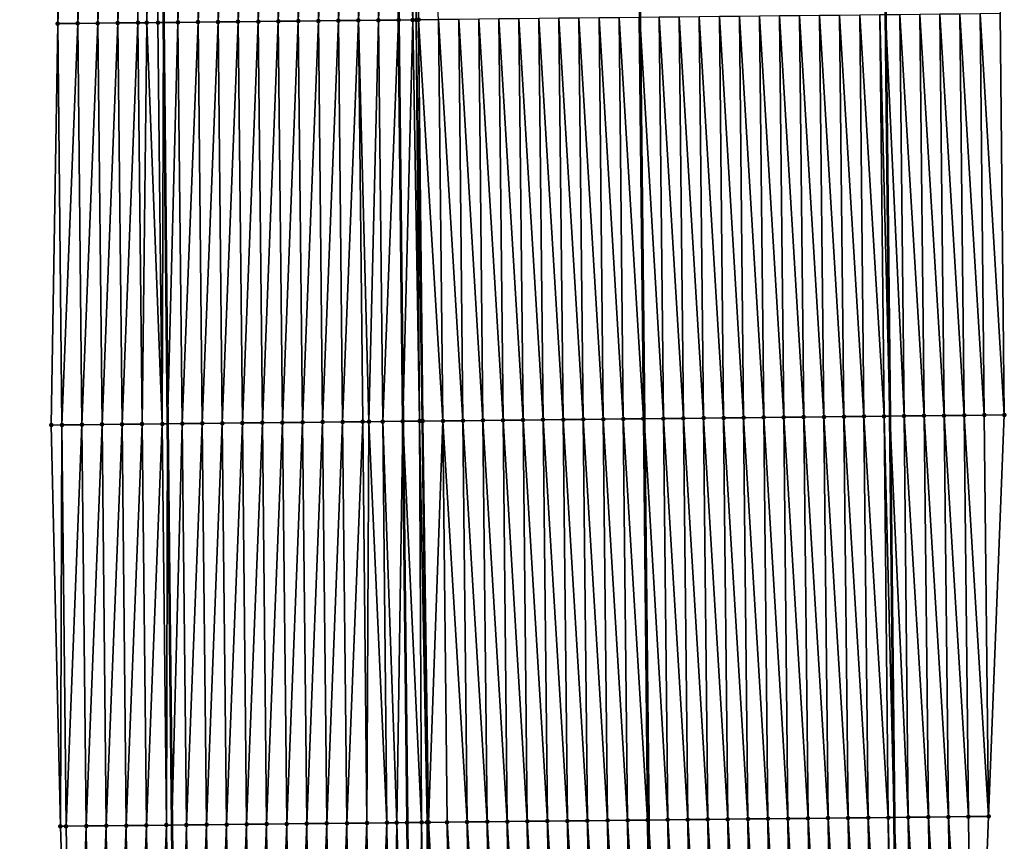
# Model space of a CAD drawing. Header units: feet. Extents: x 2010743 to 2022806, y 818705 to 837694.
# Tile 368 of 531: x 2011449 to 2011498, y 831193 to 831234. Entities that reach past the tile are written whole.
import ezdxf

# ---------------------------------------------------------------- set-up
doc = ezdxf.new("R2010")
doc.units = ezdxf.units.FT
doc.header["$MEASUREMENT"] = 0
for name, color, linetype, lineweight in [('EP_Travel Lane', 172, 'Continuous', 53), ('Road Shots', 141, 'Continuous', 100), ('STRIPING', 60, 'Continuous', 53)]:
    doc.layers.add(name, color=color, linetype=linetype, lineweight=lineweight)
doc.layers.add('I-77-MM17-21_NB-Surface-Border', color=7, linetype='Continuous')
doc.layers.add('I-77-MM17-21_NB-Surface-TIN', color=7, linetype='Continuous')

msp = doc.modelspace()

# ---------------------------------------------------------------- linework, layer by layer
at = {"layer": 'EP_Travel Lane'}
for points in [[(2011453.743, 831413.433, 329.309), (2011453.958, 831393.434, 329.386), (2011454.173, 831373.436, 329.468), (2011454.388, 831353.437, 329.566), (2011454.603, 831333.438, 329.61), (2011454.818, 831313.439, 329.68), (2011455.034, 831293.441, 329.712), (2011455.247, 831273.445, 329.734), (2011455.458, 831253.446, 329.754), (2011455.67, 831233.447, 329.755), (2011455.881, 831213.448, 329.745), (2011456.092, 831193.45, 329.718), (2011456.304, 831173.451, 329.677), (2011456.515, 831153.452, 329.653)], [(2011490, 831393.821, 329.151), (2011490.211, 831373.822, 329.234), (2011490.422, 831353.824, 329.295), (2011490.632, 831333.825, 329.354), (2011490.843, 831313.826, 329.432), (2011491.054, 831293.827, 329.472), (2011491.265, 831273.826, 329.491), (2011491.476, 831253.827, 329.551), (2011491.688, 831233.828, 329.532), (2011491.899, 831213.829, 329.528), (2011492.11, 831193.83, 329.507), (2011492.321, 831173.832, 329.468), (2011492.533, 831153.833, 329.421)]]:
    msp.add_polyline3d(points, dxfattribs=at)
at = {"layer": 'I-77-MM17-21_NB-Surface-Border', "color": 3, "linetype": 'Continuous', "lineweight": -3}
for points in [[(2011452.204, 831153.406, 329.573), (2011451.151, 831173.396, 329.58), (2011450.532, 831193.391, 329.601), (2011450.075, 831213.387, 329.61), (2011450.398, 831233.392, 329.639), (2011450.186, 831253.391, 329.628), (2011449.975, 831273.39, 329.618), (2011449.762, 831293.383, 329.592), (2011449.546, 831313.382, 329.557), (2011448.903, 831333.376, 329.495), (2011448.962, 831353.378, 329.475), (2011449.693, 831373.387, 329.367), (2011449.089, 831393.381, 329.278), (2011448.504, 831413.376, 329.184)], [(2011491.683, 831393.839, 329.103), (2011492.898, 831373.851, 329.154), (2011494.113, 831353.863, 329.174), (2011495.329, 831333.875, 329.195), (2011495.544, 831313.876, 329.254), (2011496.759, 831293.888, 329.262), (2011496.972, 831273.887, 329.286), (2011497.184, 831253.888, 329.337), (2011497.395, 831233.889, 329.335), (2011497.606, 831213.89, 329.325), (2011496.818, 831193.88, 329.333), (2011496.029, 831173.871, 329.332), (2011496.24, 831153.872, 329.291)]]:
    msp.add_polyline3d(points, dxfattribs=at)
at = {"layer": 'I-77-MM17-21_NB-Surface-TIN', "color": 128, "linetype": 'Continuous', "lineweight": -3}
for points in [[(2011459.397, 831233.487, 329.809), (2011460.186, 831253.496, 329.829), (2011459.186, 831253.485, 329.816)], [(2011459.397, 831233.487, 329.809), (2011460.397, 831233.497, 329.823), (2011460.186, 831253.496, 329.829)], [(2011460.397, 831233.497, 329.823), (2011461.186, 831253.507, 329.838), (2011460.186, 831253.496, 329.829)], [(2011460.397, 831233.497, 329.823), (2011461.397, 831233.508, 329.835), (2011461.186, 831253.507, 329.838)], [(2011461.397, 831233.508, 329.835), (2011462.186, 831253.517, 329.849), (2011461.186, 831253.507, 329.838)], [(2011461.397, 831233.508, 329.835), (2011462.397, 831233.518, 329.847), (2011462.186, 831253.517, 329.849)], [(2011463.186, 831253.528, 329.86), (2011462.186, 831253.517, 329.849), (2011462.397, 831233.518, 329.847)], [(2011463.397, 831233.529, 329.858), (2011463.186, 831253.528, 329.86), (2011462.397, 831233.518, 329.847)], [(2011463.397, 831233.529, 329.858), (2011464.186, 831253.538, 329.876), (2011463.186, 831253.528, 329.86)], [(2011463.397, 831233.529, 329.858), (2011464.397, 831233.539, 329.877), (2011464.186, 831253.538, 329.876)], [(2011464.397, 831233.539, 329.877), (2011465.186, 831253.549, 329.894), (2011464.186, 831253.538, 329.876)], [(2011464.397, 831233.539, 329.877), (2011465.397, 831233.55, 329.893), (2011465.186, 831253.549, 329.894)], [(2011465.397, 831233.55, 329.893), (2011466.185, 831253.559, 329.915), (2011465.186, 831253.549, 329.894)], [(2011465.397, 831233.55, 329.893), (2011466.397, 831233.56, 329.913), (2011466.185, 831253.559, 329.915)], [(2011466.397, 831233.56, 329.913), (2011467.185, 831253.57, 329.928), (2011466.185, 831253.559, 329.915)], [(2011466.397, 831233.56, 329.913), (2011467.397, 831233.571, 329.926), (2011467.185, 831253.57, 329.928)], [(2011468.107, 831233.578, 329.929), (2011467.944, 831253.578, 329.931), (2011467.185, 831253.57, 329.928)], [(2011468.107, 831233.578, 329.929), (2011467.185, 831253.57, 329.928), (2011467.397, 831233.571, 329.926)], [(2011468.277, 831233.58, 329.928), (2011468.185, 831253.58, 329.931), (2011467.944, 831253.578, 329.931)], [(2011468.107, 831233.578, 329.929), (2011468.277, 831233.58, 329.928), (2011467.944, 831253.578, 329.931)], [(2011468.397, 831233.581, 329.928), (2011468.27, 831253.581, 329.93), (2011468.185, 831253.58, 329.931)], [(2011468.277, 831233.58, 329.928), (2011468.397, 831233.581, 329.928), (2011468.185, 831253.58, 329.931)], [(2011468.397, 831233.581, 329.928), (2011469.397, 831233.592, 329.915), (2011468.27, 831253.581, 329.93)], [(2011450.398, 831233.392, 329.639), (2011451.186, 831253.401, 329.653), (2011450.186, 831253.391, 329.628)], [(2011450.398, 831233.392, 329.639), (2011451.398, 831233.402, 329.667), (2011451.186, 831253.401, 329.653)], [(2011451.398, 831233.402, 329.667), (2011452.186, 831253.412, 329.678), (2011451.186, 831253.401, 329.653)], [(2011451.398, 831233.402, 329.667), (2011452.398, 831233.413, 329.697), (2011452.186, 831253.412, 329.678)], [(2011452.398, 831233.413, 329.697), (2011453.186, 831253.422, 329.694), (2011452.186, 831253.412, 329.678)], [(2011452.398, 831233.413, 329.697), (2011453.397, 831233.423, 329.71), (2011453.186, 831253.422, 329.694)], [(2011453.397, 831233.423, 329.71), (2011454.186, 831253.433, 329.721), (2011453.186, 831253.422, 329.694)], [(2011453.397, 831233.423, 329.71), (2011454.397, 831233.434, 329.736), (2011454.186, 831253.433, 329.721)], [(2011454.397, 831233.434, 329.736), (2011454.61, 831253.437, 329.747), (2011454.186, 831253.433, 329.721)], [(2011454.397, 831233.434, 329.736), (2011454.842, 831233.439, 329.757), (2011454.61, 831253.437, 329.747)], [(2011454.842, 831233.439, 329.757), (2011455.186, 831253.443, 329.75), (2011454.61, 831253.437, 329.747)], [(2011454.842, 831233.439, 329.757), (2011455.397, 831233.444, 329.753), (2011455.186, 831253.443, 329.75)], [(2011455.397, 831233.444, 329.753), (2011455.458, 831253.446, 329.754), (2011455.186, 831253.443, 329.75)], [(2011455.397, 831233.444, 329.753), (2011455.67, 831233.447, 329.755), (2011455.458, 831253.446, 329.754)], [(2011456.186, 831253.454, 329.764), (2011455.458, 831253.446, 329.754), (2011455.67, 831233.447, 329.755)], [(2011456.397, 831233.455, 329.76), (2011456.186, 831253.454, 329.764), (2011455.67, 831233.447, 329.755)], [(2011456.397, 831233.455, 329.76), (2011457.186, 831253.464, 329.786), (2011456.186, 831253.454, 329.764)], [(2011456.397, 831233.455, 329.76), (2011457.397, 831233.465, 329.779), (2011457.186, 831253.464, 329.786)], [(2011457.397, 831233.465, 329.779), (2011458.186, 831253.475, 329.804), (2011457.186, 831253.464, 329.786)], [(2011457.397, 831233.465, 329.779), (2011458.397, 831233.476, 329.797), (2011458.186, 831253.475, 329.804)], [(2011458.397, 831233.476, 329.797), (2011459.186, 831253.485, 329.816), (2011458.186, 831253.475, 329.804)], [(2011458.397, 831233.476, 329.797), (2011459.397, 831233.487, 329.809), (2011459.186, 831253.485, 329.816)], [(2011494.606, 831213.858, 329.42), (2011494.395, 831233.857, 329.431), (2011493.395, 831233.846, 329.478)], [(2011495.606, 831213.869, 329.382), (2011495.395, 831233.868, 329.393), (2011494.395, 831233.857, 329.431)], [(2011494.606, 831213.858, 329.42), (2011495.606, 831213.869, 329.382), (2011494.395, 831233.857, 329.431)], [(2011496.606, 831213.879, 329.355), (2011496.395, 831233.878, 329.363), (2011495.395, 831233.868, 329.393)], [(2011495.606, 831213.869, 329.382), (2011496.606, 831213.879, 329.355), (2011495.395, 831233.868, 329.393)], [(2011497.606, 831213.89, 329.325), (2011497.395, 831233.889, 329.335), (2011496.395, 831233.878, 329.363)], [(2011496.606, 831213.879, 329.355), (2011497.606, 831213.89, 329.325), (2011496.395, 831233.878, 329.363)], [(2011450.075, 831213.387, 329.61), (2011450.609, 831213.393, 329.626), (2011450.398, 831233.392, 329.639)], [(2011450.609, 831213.393, 329.626), (2011451.398, 831233.402, 329.667), (2011450.398, 831233.392, 329.639)], [(2011450.609, 831213.393, 329.626), (2011451.609, 831213.403, 329.654), (2011451.398, 831233.402, 329.667)], [(2011451.609, 831213.403, 329.654), (2011452.398, 831233.413, 329.697), (2011451.398, 831233.402, 329.667)], [(2011451.609, 831213.403, 329.654), (2011452.609, 831213.414, 329.683), (2011452.398, 831233.413, 329.697)], [(2011452.609, 831213.414, 329.683), (2011453.397, 831233.423, 329.71), (2011452.398, 831233.413, 329.697)], [(2011452.609, 831213.414, 329.683), (2011453.609, 831213.424, 329.702), (2011453.397, 831233.423, 329.71)], [(2011453.609, 831213.424, 329.702), (2011454.397, 831233.434, 329.736), (2011453.397, 831233.423, 329.71)], [(2011453.609, 831213.424, 329.702), (2011454.609, 831213.435, 329.733), (2011454.397, 831233.434, 329.736)], [(2011454.609, 831213.435, 329.733), (2011454.842, 831233.439, 329.757), (2011454.397, 831233.434, 329.736)], [(2011454.609, 831213.435, 329.733), (2011455.609, 831213.445, 329.745), (2011454.842, 831233.439, 329.757)], [(2011455.609, 831213.445, 329.745), (2011455.397, 831233.444, 329.753), (2011454.842, 831233.439, 329.757)], [(2011455.609, 831213.445, 329.745), (2011455.67, 831233.447, 329.755), (2011455.397, 831233.444, 329.753)], [(2011455.609, 831213.445, 329.745), (2011455.881, 831213.448, 329.745), (2011455.67, 831233.447, 329.755)], [(2011456.397, 831233.455, 329.76), (2011455.67, 831233.447, 329.755), (2011455.881, 831213.448, 329.745)], [(2011456.609, 831213.456, 329.747), (2011456.397, 831233.455, 329.76), (2011455.881, 831213.448, 329.745)], [(2011456.609, 831213.456, 329.747), (2011457.397, 831233.465, 329.779), (2011456.397, 831233.455, 329.76)], [(2011456.609, 831213.456, 329.747), (2011457.609, 831213.467, 329.766), (2011457.397, 831233.465, 329.779)], [(2011457.609, 831213.467, 329.766), (2011458.397, 831233.476, 329.797), (2011457.397, 831233.465, 329.779)], [(2011457.609, 831213.467, 329.766), (2011458.608, 831213.477, 329.784), (2011458.397, 831233.476, 329.797)], [(2011458.608, 831213.477, 329.784), (2011459.397, 831233.487, 329.809), (2011458.397, 831233.476, 329.797)], [(2011458.608, 831213.477, 329.784), (2011459.608, 831213.488, 329.798), (2011459.397, 831233.487, 329.809)], [(2011459.608, 831213.488, 329.798), (2011460.397, 831233.497, 329.823), (2011459.397, 831233.487, 329.809)], [(2011459.608, 831213.488, 329.798), (2011460.608, 831213.498, 329.811), (2011460.397, 831233.497, 329.823)], [(2011460.608, 831213.498, 329.811), (2011461.397, 831233.508, 329.835), (2011460.397, 831233.497, 329.823)], [(2011460.608, 831213.498, 329.811), (2011461.608, 831213.509, 329.821), (2011461.397, 831233.508, 329.835)], [(2011461.608, 831213.509, 329.821), (2011462.397, 831233.518, 329.847), (2011461.397, 831233.508, 329.835)], [(2011462.608, 831213.519, 329.834), (2011462.397, 831233.518, 329.847), (2011461.608, 831213.509, 329.821)], [(2011462.608, 831213.519, 329.834), (2011463.397, 831233.529, 329.858), (2011462.397, 831233.518, 329.847)], [(2011463.608, 831213.53, 329.844), (2011463.397, 831233.529, 329.858), (2011462.608, 831213.519, 329.834)], [(2011463.608, 831213.53, 329.844), (2011464.397, 831233.539, 329.877), (2011463.397, 831233.529, 329.858)], [(2011463.608, 831213.53, 329.844), (2011464.608, 831213.54, 329.858), (2011464.397, 831233.539, 329.877)], [(2011464.608, 831213.54, 329.858), (2011465.397, 831233.55, 329.893), (2011464.397, 831233.539, 329.877)], [(2011464.608, 831213.54, 329.858), (2011465.608, 831213.551, 329.879), (2011465.397, 831233.55, 329.893)], [(2011465.922, 831213.554, 329.887), (2011466.397, 831233.56, 329.913), (2011465.397, 831233.55, 329.893)], [(2011465.608, 831213.551, 329.879), (2011465.922, 831213.554, 329.887), (2011465.397, 831233.55, 329.893)], [(2011465.922, 831213.554, 329.887), (2011466.608, 831213.561, 329.903), (2011466.397, 831233.56, 329.913)], [(2011466.608, 831213.561, 329.903), (2011467.397, 831233.571, 329.926), (2011466.397, 831233.56, 329.913)], [(2011466.608, 831213.561, 329.903), (2011467.608, 831213.572, 329.914), (2011467.397, 831233.571, 329.926)], [(2011468.107, 831233.578, 329.929), (2011467.397, 831233.571, 329.926), (2011467.608, 831213.572, 329.914)], [(2011468.45, 831213.581, 329.923), (2011468.107, 831233.578, 329.929), (2011467.608, 831213.572, 329.914)], [(2011468.45, 831213.581, 329.923), (2011468.277, 831233.58, 329.928), (2011468.107, 831233.578, 329.929)], [(2011468.567, 831213.582, 329.922), (2011468.397, 831233.581, 329.928), (2011468.277, 831233.58, 329.928)], [(2011468.45, 831213.581, 329.923), (2011468.567, 831213.582, 329.922), (2011468.277, 831233.58, 329.928)], [(2011469.608, 831213.593, 329.906), (2011469.397, 831233.592, 329.915), (2011468.397, 831233.581, 329.928)], [(2011468.567, 831213.582, 329.922), (2011468.608, 831213.583, 329.922), (2011468.397, 831233.581, 329.928)], [(2011468.608, 831213.583, 329.922), (2011469.608, 831213.593, 329.906), (2011468.397, 831233.581, 329.928)], [(2011470.608, 831213.604, 329.89), (2011470.397, 831233.603, 329.899), (2011469.397, 831233.592, 329.915)], [(2011469.608, 831213.593, 329.906), (2011470.608, 831213.604, 329.89), (2011469.397, 831233.592, 329.915)], [(2011471.608, 831213.614, 329.873), (2011471.396, 831233.613, 329.885), (2011470.397, 831233.603, 329.899)], [(2011470.608, 831213.604, 329.89), (2011471.608, 831213.614, 329.873), (2011470.397, 831233.603, 329.899)], [(2011472.608, 831213.625, 329.859), (2011472.396, 831233.624, 329.871), (2011471.396, 831233.613, 329.885)], [(2011471.608, 831213.614, 329.873), (2011472.608, 831213.625, 329.859), (2011471.396, 831233.613, 329.885)], [(2011473.608, 831213.635, 329.846), (2011473.396, 831233.634, 329.857), (2011472.396, 831233.624, 329.871)], [(2011472.608, 831213.625, 329.859), (2011473.608, 831213.635, 329.846), (2011472.396, 831233.624, 329.871)], [(2011474.608, 831213.646, 329.828), (2011474.396, 831233.645, 329.839), (2011473.396, 831233.634, 329.857)], [(2011473.608, 831213.635, 329.846), (2011474.608, 831213.646, 329.828), (2011473.396, 831233.634, 329.857)], [(2011475.608, 831213.657, 329.813), (2011475.396, 831233.656, 329.826), (2011474.396, 831233.645, 329.839)], [(2011474.608, 831213.646, 329.828), (2011475.608, 831213.657, 329.813), (2011474.396, 831233.645, 329.839)], [(2011476.607, 831213.667, 329.799), (2011476.396, 831233.666, 329.81), (2011475.396, 831233.656, 329.826)], [(2011475.608, 831213.657, 329.813), (2011476.607, 831213.667, 329.799), (2011475.396, 831233.656, 329.826)], [(2011477.607, 831213.678, 329.788), (2011477.396, 831233.677, 329.8), (2011476.396, 831233.666, 329.81)], [(2011476.607, 831213.667, 329.799), (2011477.607, 831213.678, 329.788), (2011476.396, 831233.666, 329.81)], [(2011478.607, 831213.688, 329.779), (2011478.396, 831233.687, 329.791), (2011477.396, 831233.677, 329.8)], [(2011477.607, 831213.678, 329.788), (2011478.607, 831213.688, 329.779), (2011477.396, 831233.677, 329.8)], [(2011479.607, 831213.699, 329.764), (2011479.396, 831233.698, 329.766), (2011478.396, 831233.687, 329.791)], [(2011478.607, 831213.688, 329.779), (2011479.607, 831213.699, 329.764), (2011478.396, 831233.687, 329.791)], [(2011479.396, 831233.698, 329.766), (2011479.645, 831213.699, 329.763), (2011479.434, 831233.698, 329.766)], [(2011479.607, 831213.699, 329.764), (2011479.645, 831213.699, 329.763), (2011479.396, 831233.698, 329.766)], [(2011480.607, 831213.71, 329.744), (2011480.396, 831233.709, 329.745), (2011479.434, 831233.698, 329.766)], [(2011480.607, 831213.71, 329.744), (2011479.434, 831233.698, 329.766), (2011479.645, 831213.699, 329.763)], [(2011481.607, 831213.72, 329.712), (2011481.396, 831233.719, 329.719), (2011480.396, 831233.709, 329.745)], [(2011480.607, 831213.71, 329.744), (2011481.607, 831213.72, 329.712), (2011480.396, 831233.709, 329.745)], [(2011482.607, 831213.731, 329.691), (2011482.396, 831233.73, 329.7), (2011481.396, 831233.719, 329.719)], [(2011481.607, 831213.72, 329.712), (2011482.607, 831213.731, 329.691), (2011481.396, 831233.719, 329.719)], [(2011483.607, 831213.741, 329.673), (2011483.396, 831233.74, 329.686), (2011482.396, 831233.73, 329.7)], [(2011482.607, 831213.731, 329.691), (2011483.607, 831213.741, 329.673), (2011482.396, 831233.73, 329.7)], [(2011484.607, 831213.752, 329.657), (2011484.396, 831233.751, 329.667), (2011483.396, 831233.74, 329.686)], [(2011483.607, 831213.741, 329.673), (2011484.607, 831213.752, 329.657), (2011483.396, 831233.74, 329.686)], [(2011485.607, 831213.763, 329.645), (2011485.396, 831233.761, 329.653), (2011484.396, 831233.751, 329.667)], [(2011484.607, 831213.752, 329.657), (2011485.607, 831213.763, 329.645), (2011484.396, 831233.751, 329.667)], [(2011486.607, 831213.773, 329.634), (2011486.396, 831233.772, 329.638), (2011485.396, 831233.761, 329.653)], [(2011485.607, 831213.763, 329.645), (2011486.607, 831213.773, 329.634), (2011485.396, 831233.761, 329.653)], [(2011487.607, 831213.784, 329.621), (2011487.396, 831233.783, 329.623), (2011486.396, 831233.772, 329.638)], [(2011486.607, 831213.773, 329.634), (2011487.607, 831213.784, 329.621), (2011486.396, 831233.772, 329.638)], [(2011488.607, 831213.794, 329.61), (2011488.396, 831233.793, 329.608), (2011487.396, 831233.783, 329.623)], [(2011487.607, 831213.784, 329.621), (2011488.607, 831213.794, 329.61), (2011487.396, 831233.783, 329.623)], [(2011489.607, 831213.805, 329.596), (2011489.395, 831233.804, 329.594), (2011488.396, 831233.793, 329.608)], [(2011488.607, 831213.794, 329.61), (2011489.607, 831213.805, 329.596), (2011488.396, 831233.793, 329.608)], [(2011490.607, 831213.816, 329.572), (2011490.395, 831233.814, 329.572), (2011489.395, 831233.804, 329.594)], [(2011489.607, 831213.805, 329.596), (2011490.607, 831213.816, 329.572), (2011489.395, 831233.804, 329.594)], [(2011491.607, 831213.826, 329.538), (2011491.395, 831233.825, 329.54), (2011490.395, 831233.814, 329.572)], [(2011490.607, 831213.816, 329.572), (2011491.607, 831213.826, 329.538), (2011490.395, 831233.814, 329.572)], [(2011491.395, 831233.825, 329.54), (2011491.899, 831213.829, 329.528), (2011491.688, 831233.828, 329.532)], [(2011491.607, 831213.826, 329.538), (2011491.899, 831213.829, 329.528), (2011491.395, 831233.825, 329.54)], [(2011492.607, 831213.837, 329.504), (2011492.395, 831233.836, 329.513), (2011491.688, 831233.828, 329.532)], [(2011492.607, 831213.837, 329.504), (2011491.688, 831233.828, 329.532), (2011491.899, 831213.829, 329.528)], [(2011493.607, 831213.847, 329.467), (2011493.395, 831233.846, 329.478), (2011492.395, 831233.836, 329.513)], [(2011492.607, 831213.837, 329.504), (2011493.607, 831213.847, 329.467), (2011492.395, 831233.836, 329.513)], [(2011493.607, 831213.847, 329.467), (2011494.606, 831213.858, 329.42), (2011493.395, 831233.846, 329.478)], [(2011481.818, 831193.721, 329.686), (2011481.607, 831213.72, 329.712), (2011480.607, 831213.71, 329.744)], [(2011482.818, 831193.732, 329.666), (2011482.607, 831213.731, 329.691), (2011481.607, 831213.72, 329.712)], [(2011481.818, 831193.721, 329.686), (2011482.818, 831193.732, 329.666), (2011481.607, 831213.72, 329.712)], [(2011483.818, 831193.743, 329.652), (2011483.607, 831213.741, 329.673), (2011482.607, 831213.731, 329.691)], [(2011482.818, 831193.732, 329.666), (2011483.818, 831193.743, 329.652), (2011482.607, 831213.731, 329.691)], [(2011484.818, 831193.753, 329.637), (2011484.607, 831213.752, 329.657), (2011483.607, 831213.741, 329.673)], [(2011483.818, 831193.743, 329.652), (2011484.818, 831193.753, 329.637), (2011483.607, 831213.741, 329.673)], [(2011485.818, 831193.764, 329.621), (2011485.607, 831213.763, 329.645), (2011484.607, 831213.752, 329.657)], [(2011484.818, 831193.753, 329.637), (2011485.818, 831193.764, 329.621), (2011484.607, 831213.752, 329.657)], [(2011486.818, 831193.774, 329.607), (2011486.607, 831213.773, 329.634), (2011485.607, 831213.763, 329.645)], [(2011485.818, 831193.764, 329.621), (2011486.818, 831193.774, 329.607), (2011485.607, 831213.763, 329.645)], [(2011487.818, 831193.785, 329.593), (2011487.607, 831213.784, 329.621), (2011486.607, 831213.773, 329.634)], [(2011486.818, 831193.774, 329.607), (2011487.818, 831193.785, 329.593), (2011486.607, 831213.773, 329.634)], [(2011488.818, 831193.795, 329.58), (2011488.607, 831213.794, 329.61), (2011487.607, 831213.784, 329.621)], [(2011487.818, 831193.785, 329.593), (2011488.818, 831193.795, 329.58), (2011487.607, 831213.784, 329.621)], [(2011489.818, 831193.806, 329.565), (2011489.607, 831213.805, 329.596), (2011488.607, 831213.794, 329.61)], [(2011488.818, 831193.795, 329.58), (2011489.818, 831193.806, 329.565), (2011488.607, 831213.794, 329.61)], [(2011490.818, 831193.817, 329.546), (2011490.607, 831213.816, 329.572), (2011489.607, 831213.805, 329.596)], [(2011489.818, 831193.806, 329.565), (2011490.818, 831193.817, 329.546), (2011489.607, 831213.805, 329.596)], [(2011491.818, 831193.827, 329.516), (2011491.607, 831213.826, 329.538), (2011490.607, 831213.816, 329.572)], [(2011490.818, 831193.817, 329.546), (2011491.818, 831193.827, 329.516), (2011490.607, 831213.816, 329.572)], [(2011491.607, 831213.826, 329.538), (2011492.11, 831193.83, 329.507), (2011491.899, 831213.829, 329.528)], [(2011491.818, 831193.827, 329.516), (2011492.11, 831193.83, 329.507), (2011491.607, 831213.826, 329.538)], [(2011492.818, 831193.838, 329.484), (2011492.607, 831213.837, 329.504), (2011491.899, 831213.829, 329.528)], [(2011492.818, 831193.838, 329.484), (2011491.899, 831213.829, 329.528), (2011492.11, 831193.83, 329.507)], [(2011493.818, 831193.849, 329.447), (2011493.607, 831213.847, 329.467), (2011492.607, 831213.837, 329.504)], [(2011492.818, 831193.838, 329.484), (2011493.818, 831193.849, 329.447), (2011492.607, 831213.837, 329.504)], [(2011494.818, 831193.859, 329.403), (2011494.606, 831213.858, 329.42), (2011493.607, 831213.847, 329.467)], [(2011493.818, 831193.849, 329.447), (2011494.818, 831193.859, 329.403), (2011493.607, 831213.847, 329.467)], [(2011495.818, 831193.87, 329.363), (2011495.606, 831213.869, 329.382), (2011494.606, 831213.858, 329.42)], [(2011494.818, 831193.859, 329.403), (2011495.818, 831193.87, 329.363), (2011494.606, 831213.858, 329.42)], [(2011496.818, 831193.88, 329.333), (2011496.606, 831213.879, 329.355), (2011495.606, 831213.869, 329.382)], [(2011495.818, 831193.87, 329.363), (2011496.818, 831193.88, 329.333), (2011495.606, 831213.869, 329.382)], [(2011496.818, 831193.88, 329.333), (2011497.606, 831213.89, 329.325), (2011496.606, 831213.879, 329.355)], [(2011450.532, 831193.391, 329.601), (2011450.609, 831213.393, 329.626), (2011450.075, 831213.387, 329.61)], [(2011450.532, 831193.391, 329.601), (2011450.82, 831193.394, 329.608), (2011450.609, 831213.393, 329.626)], [(2011450.82, 831193.394, 329.608), (2011451.609, 831213.403, 329.654), (2011450.609, 831213.393, 329.626)], [(2011450.82, 831193.394, 329.608), (2011451.82, 831193.405, 329.634), (2011451.609, 831213.403, 329.654)], [(2011451.82, 831193.405, 329.634), (2011452.609, 831213.414, 329.683), (2011451.609, 831213.403, 329.654)], [(2011451.82, 831193.405, 329.634), (2011452.82, 831193.415, 329.662), (2011452.609, 831213.414, 329.683)], [(2011452.82, 831193.415, 329.662), (2011453.609, 831213.424, 329.702), (2011452.609, 831213.414, 329.683)], [(2011452.82, 831193.415, 329.662), (2011453.82, 831193.426, 329.683), (2011453.609, 831213.424, 329.702)], [(2011453.82, 831193.426, 329.683), (2011454.609, 831213.435, 329.733), (2011453.609, 831213.424, 329.702)], [(2011453.82, 831193.426, 329.683), (2011454.82, 831193.436, 329.704), (2011454.609, 831213.435, 329.733)], [(2011454.82, 831193.436, 329.704), (2011455.609, 831213.445, 329.745), (2011454.609, 831213.435, 329.733)], [(2011454.82, 831193.436, 329.704), (2011455.82, 831193.447, 329.717), (2011455.609, 831213.445, 329.745)], [(2011455.82, 831193.447, 329.717), (2011455.881, 831213.448, 329.745), (2011455.609, 831213.445, 329.745)], [(2011455.82, 831193.447, 329.717), (2011456.092, 831193.45, 329.718), (2011455.881, 831213.448, 329.745)], [(2011456.609, 831213.456, 329.747), (2011455.881, 831213.448, 329.745), (2011456.092, 831193.45, 329.718)], [(2011456.82, 831193.457, 329.72), (2011456.609, 831213.456, 329.747), (2011456.092, 831193.45, 329.718)], [(2011456.82, 831193.457, 329.72), (2011457.609, 831213.467, 329.766), (2011456.609, 831213.456, 329.747)], [(2011456.82, 831193.457, 329.72), (2011457.82, 831193.468, 329.738), (2011457.609, 831213.467, 329.766)], [(2011457.82, 831193.468, 329.738), (2011458.608, 831213.477, 329.784), (2011457.609, 831213.467, 329.766)], [(2011457.82, 831193.468, 329.738), (2011458.82, 831193.478, 329.756), (2011458.608, 831213.477, 329.784)], [(2011458.82, 831193.478, 329.756), (2011459.608, 831213.488, 329.798), (2011458.608, 831213.477, 329.784)], [(2011458.82, 831193.478, 329.756), (2011459.82, 831193.489, 329.77), (2011459.608, 831213.488, 329.798)], [(2011459.82, 831193.489, 329.77), (2011460.608, 831213.498, 329.811), (2011459.608, 831213.488, 329.798)], [(2011459.82, 831193.489, 329.77), (2011460.82, 831193.499, 329.781), (2011460.608, 831213.498, 329.811)], [(2011460.82, 831193.499, 329.781), (2011461.608, 831213.509, 329.821), (2011460.608, 831213.498, 329.811)], [(2011460.82, 831193.499, 329.781), (2011461.82, 831193.51, 329.792), (2011461.608, 831213.509, 329.821)], [(2011462.608, 831213.519, 329.834), (2011461.608, 831213.509, 329.821), (2011461.82, 831193.51, 329.792)], [(2011462.82, 831193.52, 329.803), (2011462.608, 831213.519, 329.834), (2011461.82, 831193.51, 329.792)], [(2011462.82, 831193.52, 329.803), (2011463.608, 831213.53, 329.844), (2011462.608, 831213.519, 329.834)], [(2011463.819, 831193.531, 329.817), (2011463.608, 831213.53, 329.844), (2011462.82, 831193.52, 329.803)], [(2011463.819, 831193.531, 329.817), (2011464.608, 831213.54, 329.858), (2011463.608, 831213.53, 329.844)], [(2011463.819, 831193.531, 329.817), (2011464.819, 831193.542, 329.834), (2011464.608, 831213.54, 329.858)], [(2011464.819, 831193.542, 329.834), (2011465.608, 831213.551, 329.879), (2011464.608, 831213.54, 329.858)], [(2011464.819, 831193.542, 329.834), (2011465.819, 831193.552, 329.852), (2011465.608, 831213.551, 329.879)], [(2011465.819, 831193.552, 329.852), (2011465.922, 831213.554, 329.887), (2011465.608, 831213.551, 329.879)], [(2011465.819, 831193.552, 329.852), (2011466.819, 831193.563, 329.873), (2011465.922, 831213.554, 329.887)], [(2011466.819, 831193.563, 329.873), (2011466.608, 831213.561, 329.903), (2011465.922, 831213.554, 329.887)], [(2011467.306, 831193.568, 329.881), (2011467.608, 831213.572, 329.914), (2011466.608, 831213.561, 329.903)], [(2011466.819, 831193.563, 329.873), (2011467.306, 831193.568, 329.881), (2011466.608, 831213.561, 329.903)], [(2011467.306, 831193.568, 329.881), (2011467.819, 831193.573, 329.886), (2011467.608, 831213.572, 329.914)], [(2011468.542, 831193.581, 329.89), (2011468.45, 831213.581, 329.923), (2011467.608, 831213.572, 329.914)], [(2011468.542, 831193.581, 329.89), (2011467.608, 831213.572, 329.914), (2011467.819, 831193.573, 329.886)], [(2011468.819, 831193.584, 329.889), (2011468.567, 831213.582, 329.922), (2011468.45, 831213.581, 329.923)], [(2011468.542, 831193.581, 329.89), (2011468.819, 831193.584, 329.889), (2011468.45, 831213.581, 329.923)], [(2011468.819, 831193.584, 329.889), (2011468.608, 831213.583, 329.922), (2011468.567, 831213.582, 329.922)], [(2011468.898, 831193.584, 329.889), (2011469.608, 831213.593, 329.906), (2011468.608, 831213.583, 329.922)], [(2011468.819, 831193.584, 329.889), (2011468.898, 831193.584, 329.889), (2011468.608, 831213.583, 329.922)], [(2011468.898, 831193.584, 329.889), (2011469.819, 831193.594, 329.877), (2011469.608, 831213.593, 329.906)], [(2011470.819, 831193.605, 329.861), (2011470.608, 831213.604, 329.89), (2011469.608, 831213.593, 329.906)], [(2011469.819, 831193.594, 329.877), (2011470.819, 831193.605, 329.861), (2011469.608, 831213.593, 329.906)], [(2011471.819, 831193.615, 329.846), (2011471.608, 831213.614, 329.873), (2011470.608, 831213.604, 329.89)], [(2011470.819, 831193.605, 329.861), (2011471.819, 831193.615, 329.846), (2011470.608, 831213.604, 329.89)], [(2011472.819, 831193.626, 329.832), (2011472.608, 831213.625, 329.859), (2011471.608, 831213.614, 329.873)], [(2011471.819, 831193.615, 329.846), (2011472.819, 831193.626, 329.832), (2011471.608, 831213.614, 329.873)], [(2011473.819, 831193.637, 329.818), (2011473.608, 831213.635, 329.846), (2011472.608, 831213.625, 329.859)], [(2011472.819, 831193.626, 329.832), (2011473.819, 831193.637, 329.818), (2011472.608, 831213.625, 329.859)], [(2011474.819, 831193.647, 329.804), (2011474.608, 831213.646, 329.828), (2011473.608, 831213.635, 329.846)], [(2011473.819, 831193.637, 329.818), (2011474.819, 831193.647, 329.804), (2011473.608, 831213.635, 329.846)], [(2011475.819, 831193.658, 329.791), (2011475.608, 831213.657, 329.813), (2011474.608, 831213.646, 329.828)], [(2011474.819, 831193.647, 329.804), (2011475.819, 831193.658, 329.791), (2011474.608, 831213.646, 329.828)], [(2011476.819, 831193.668, 329.777), (2011476.607, 831213.667, 329.799), (2011475.608, 831213.657, 329.813)], [(2011475.819, 831193.658, 329.791), (2011476.819, 831193.668, 329.777), (2011475.608, 831213.657, 329.813)], [(2011477.819, 831193.679, 329.768), (2011477.607, 831213.678, 329.788), (2011476.607, 831213.667, 329.799)], [(2011476.819, 831193.668, 329.777), (2011477.819, 831193.679, 329.768), (2011476.607, 831213.667, 329.799)], [(2011478.819, 831193.69, 329.758), (2011478.607, 831213.688, 329.779), (2011477.607, 831213.678, 329.788)], [(2011477.819, 831193.679, 329.768), (2011478.819, 831193.69, 329.758), (2011477.607, 831213.678, 329.788)], [(2011479.819, 831193.7, 329.742), (2011479.607, 831213.699, 329.764), (2011478.607, 831213.688, 329.779)], [(2011478.819, 831193.69, 329.758), (2011479.819, 831193.7, 329.742), (2011478.607, 831213.688, 329.779)], [(2011479.607, 831213.699, 329.764), (2011479.857, 831193.701, 329.741), (2011479.645, 831213.699, 329.763)], [(2011479.819, 831193.7, 329.742), (2011479.857, 831193.701, 329.741), (2011479.607, 831213.699, 329.764)], [(2011480.819, 831193.711, 329.717), (2011480.607, 831213.71, 329.744), (2011479.645, 831213.699, 329.763)], [(2011480.819, 831193.711, 329.717), (2011479.645, 831213.699, 329.763), (2011479.857, 831193.701, 329.741)], [(2011480.819, 831193.711, 329.717), (2011481.818, 831193.721, 329.686), (2011480.607, 831213.71, 329.744)], [(2011470.03, 831173.595, 329.833), (2011469.819, 831193.594, 329.877), (2011468.898, 831193.584, 329.889)], [(2011471.03, 831173.606, 329.817), (2011470.819, 831193.605, 329.861), (2011469.819, 831193.594, 329.877)], [(2011470.03, 831173.595, 329.833), (2011471.03, 831173.606, 329.817), (2011469.819, 831193.594, 329.877)], [(2011472.03, 831173.617, 329.8), (2011471.819, 831193.615, 329.846), (2011470.819, 831193.605, 329.861)], [(2011471.03, 831173.606, 329.817), (2011472.03, 831173.617, 329.8), (2011470.819, 831193.605, 329.861)], [(2011473.03, 831173.627, 329.785), (2011472.819, 831193.626, 329.832), (2011471.819, 831193.615, 329.846)], [(2011472.03, 831173.617, 329.8), (2011473.03, 831173.627, 329.785), (2011471.819, 831193.615, 329.846)], [(2011474.03, 831173.638, 329.771), (2011473.819, 831193.637, 329.818), (2011472.819, 831193.626, 329.832)], [(2011473.03, 831173.627, 329.785), (2011474.03, 831173.638, 329.771), (2011472.819, 831193.626, 329.832)], [(2011475.03, 831173.648, 329.756), (2011474.819, 831193.647, 329.804), (2011473.819, 831193.637, 329.818)], [(2011474.03, 831173.638, 329.771), (2011475.03, 831173.648, 329.756), (2011473.819, 831193.637, 329.818)], [(2011476.03, 831173.659, 329.74), (2011475.819, 831193.658, 329.791), (2011474.819, 831193.647, 329.804)], [(2011475.03, 831173.648, 329.756), (2011476.03, 831173.659, 329.74), (2011474.819, 831193.647, 329.804)], [(2011477.03, 831173.67, 329.727), (2011476.819, 831193.668, 329.777), (2011475.819, 831193.658, 329.791)], [(2011476.03, 831173.659, 329.74), (2011477.03, 831173.67, 329.727), (2011475.819, 831193.658, 329.791)], [(2011478.03, 831173.68, 329.719), (2011477.819, 831193.679, 329.768), (2011476.819, 831193.668, 329.777)], [(2011477.03, 831173.67, 329.727), (2011478.03, 831173.68, 329.719), (2011476.819, 831193.668, 329.777)], [(2011479.03, 831173.691, 329.709), (2011478.819, 831193.69, 329.758), (2011477.819, 831193.679, 329.768)], [(2011478.03, 831173.68, 329.719), (2011479.03, 831173.691, 329.709), (2011477.819, 831193.679, 329.768)], [(2011480.03, 831173.701, 329.692), (2011479.819, 831193.7, 329.742), (2011478.819, 831193.69, 329.758)], [(2011479.03, 831173.691, 329.709), (2011480.03, 831173.701, 329.692), (2011478.819, 831193.69, 329.758)], [(2011479.819, 831193.7, 329.742), (2011480.068, 831173.702, 329.691), (2011479.857, 831193.701, 329.741)], [(2011480.03, 831173.701, 329.692), (2011480.068, 831173.702, 329.691), (2011479.819, 831193.7, 329.742)], [(2011481.03, 831173.712, 329.668), (2011480.819, 831193.711, 329.717), (2011479.857, 831193.701, 329.741)], [(2011481.03, 831173.712, 329.668), (2011479.857, 831193.701, 329.741), (2011480.068, 831173.702, 329.691)], [(2011482.03, 831173.723, 329.642), (2011481.818, 831193.721, 329.686), (2011480.819, 831193.711, 329.717)], [(2011481.03, 831173.712, 329.668), (2011482.03, 831173.723, 329.642), (2011480.819, 831193.711, 329.717)], [(2011483.03, 831173.733, 329.621), (2011482.818, 831193.732, 329.666), (2011481.818, 831193.721, 329.686)], [(2011482.03, 831173.723, 329.642), (2011483.03, 831173.733, 329.621), (2011481.818, 831193.721, 329.686)], [(2011484.03, 831173.744, 329.605), (2011483.818, 831193.743, 329.652), (2011482.818, 831193.732, 329.666)], [(2011483.03, 831173.733, 329.621), (2011484.03, 831173.744, 329.605), (2011482.818, 831193.732, 329.666)], [(2011485.03, 831173.754, 329.59), (2011484.818, 831193.753, 329.637), (2011483.818, 831193.743, 329.652)], [(2011484.03, 831173.744, 329.605), (2011485.03, 831173.754, 329.59), (2011483.818, 831193.743, 329.652)], [(2011486.03, 831173.765, 329.577), (2011485.818, 831193.764, 329.621), (2011484.818, 831193.753, 329.637)], [(2011485.03, 831173.754, 329.59), (2011486.03, 831173.765, 329.577), (2011484.818, 831193.753, 329.637)], [(2011487.029, 831173.775, 329.565), (2011486.818, 831193.774, 329.607), (2011485.818, 831193.764, 329.621)], [(2011486.03, 831173.765, 329.577), (2011487.029, 831173.775, 329.565), (2011485.818, 831193.764, 329.621)], [(2011488.029, 831173.786, 329.554), (2011487.818, 831193.785, 329.593), (2011486.818, 831193.774, 329.607)], [(2011487.029, 831173.775, 329.565), (2011488.029, 831173.786, 329.554), (2011486.818, 831193.774, 329.607)], [(2011489.029, 831173.797, 329.542), (2011488.818, 831193.795, 329.58), (2011487.818, 831193.785, 329.593)], [(2011488.029, 831173.786, 329.554), (2011489.029, 831173.797, 329.542), (2011487.818, 831193.785, 329.593)], [(2011490.029, 831173.807, 329.529), (2011489.818, 831193.806, 329.565), (2011488.818, 831193.795, 329.58)], [(2011489.029, 831173.797, 329.542), (2011490.029, 831173.807, 329.529), (2011488.818, 831193.795, 329.58)], [(2011491.029, 831173.818, 329.509), (2011490.818, 831193.817, 329.546), (2011489.818, 831193.806, 329.565)], [(2011490.029, 831173.807, 329.529), (2011491.029, 831173.818, 329.509), (2011489.818, 831193.806, 329.565)], [(2011492.029, 831173.828, 329.478), (2011491.818, 831193.827, 329.516), (2011490.818, 831193.817, 329.546)], [(2011491.029, 831173.818, 329.509), (2011492.029, 831173.828, 329.478), (2011490.818, 831193.817, 329.546)], [(2011491.818, 831193.827, 329.516), (2011492.321, 831173.832, 329.468), (2011492.11, 831193.83, 329.507)], [(2011492.029, 831173.828, 329.478), (2011492.321, 831173.832, 329.468), (2011491.818, 831193.827, 329.516)], [(2011493.029, 831173.839, 329.443), (2011492.818, 831193.838, 329.484), (2011492.11, 831193.83, 329.507)], [(2011493.029, 831173.839, 329.443), (2011492.11, 831193.83, 329.507), (2011492.321, 831173.832, 329.468)], [(2011494.029, 831173.85, 329.407), (2011493.818, 831193.849, 329.447), (2011492.818, 831193.838, 329.484)], [(2011493.029, 831173.839, 329.443), (2011494.029, 831173.85, 329.407), (2011492.818, 831193.838, 329.484)], [(2011495.029, 831173.86, 329.369), (2011494.818, 831193.859, 329.403), (2011493.818, 831193.849, 329.447)], [(2011494.029, 831173.85, 329.407), (2011495.029, 831173.86, 329.369), (2011493.818, 831193.849, 329.447)], [(2011496.029, 831173.871, 329.332), (2011495.818, 831193.87, 329.363), (2011494.818, 831193.859, 329.403)], [(2011495.029, 831173.86, 329.369), (2011496.029, 831173.871, 329.332), (2011494.818, 831193.859, 329.403)], [(2011496.029, 831173.871, 329.332), (2011496.818, 831193.88, 329.333), (2011495.818, 831193.87, 329.363)], [(2011451.151, 831173.396, 329.58), (2011450.82, 831193.394, 329.608), (2011450.532, 831193.391, 329.601)], [(2011451.151, 831173.396, 329.58), (2011451.82, 831193.405, 329.634), (2011450.82, 831193.394, 329.608)], [(2011451.151, 831173.396, 329.58), (2011452.031, 831173.406, 329.599), (2011451.82, 831193.405, 329.634)], [(2011452.031, 831173.406, 329.599), (2011452.82, 831193.415, 329.662), (2011451.82, 831193.405, 329.634)], [(2011452.031, 831173.406, 329.599), (2011453.031, 831173.416, 329.622), (2011452.82, 831193.415, 329.662)], [(2011453.031, 831173.416, 329.622), (2011453.82, 831193.426, 329.683), (2011452.82, 831193.415, 329.662)], [(2011453.031, 831173.416, 329.622), (2011454.031, 831173.427, 329.639), (2011453.82, 831193.426, 329.683)], [(2011454.031, 831173.427, 329.639), (2011454.82, 831193.436, 329.704), (2011453.82, 831193.426, 329.683)], [(2011454.031, 831173.427, 329.639), (2011455.031, 831173.437, 329.663), (2011454.82, 831193.436, 329.704)], [(2011455.031, 831173.437, 329.663), (2011455.82, 831193.447, 329.717), (2011454.82, 831193.436, 329.704)], [(2011455.031, 831173.437, 329.663), (2011456.031, 831173.448, 329.675), (2011455.82, 831193.447, 329.717)], [(2011456.031, 831173.448, 329.675), (2011456.092, 831193.45, 329.718), (2011455.82, 831193.447, 329.717)], [(2011456.031, 831173.448, 329.675), (2011456.304, 831173.451, 329.677), (2011456.092, 831193.45, 329.718)], [(2011456.82, 831193.457, 329.72), (2011456.092, 831193.45, 329.718), (2011456.304, 831173.451, 329.677)], [(2011457.031, 831173.458, 329.681), (2011456.82, 831193.457, 329.72), (2011456.304, 831173.451, 329.677)], [(2011457.031, 831173.458, 329.681), (2011457.82, 831193.468, 329.738), (2011456.82, 831193.457, 329.72)], [(2011457.031, 831173.458, 329.681), (2011458.031, 831173.469, 329.698), (2011457.82, 831193.468, 329.738)], [(2011458.031, 831173.469, 329.698), (2011458.82, 831193.478, 329.756), (2011457.82, 831193.468, 329.738)], [(2011458.031, 831173.469, 329.698), (2011459.031, 831173.479, 329.715), (2011458.82, 831193.478, 329.756)], [(2011459.031, 831173.479, 329.715), (2011459.82, 831193.489, 329.77), (2011458.82, 831193.478, 329.756)], [(2011459.031, 831173.479, 329.715), (2011460.031, 831173.49, 329.731), (2011459.82, 831193.489, 329.77)], [(2011460.031, 831173.49, 329.731), (2011460.82, 831193.499, 329.781), (2011459.82, 831193.489, 329.77)], [(2011460.031, 831173.49, 329.731), (2011461.031, 831173.5, 329.743), (2011460.82, 831193.499, 329.781)], [(2011461.031, 831173.5, 329.743), (2011461.82, 831193.51, 329.792), (2011460.82, 831193.499, 329.781)], [(2011461.031, 831173.5, 329.743), (2011462.031, 831173.511, 329.753), (2011461.82, 831193.51, 329.792)], [(2011462.82, 831193.52, 329.803), (2011461.82, 831193.51, 329.792), (2011462.031, 831173.511, 329.753)], [(2011463.031, 831173.522, 329.763), (2011462.82, 831193.52, 329.803), (2011462.031, 831173.511, 329.753)], [(2011463.031, 831173.522, 329.763), (2011463.819, 831193.531, 329.817), (2011462.82, 831193.52, 329.803)], [(2011463.031, 831173.522, 329.763), (2011464.031, 831173.532, 329.773), (2011463.819, 831193.531, 329.817)], [(2011464.031, 831173.532, 329.773), (2011464.819, 831193.542, 329.834), (2011463.819, 831193.531, 329.817)], [(2011464.031, 831173.532, 329.773), (2011465.031, 831173.543, 329.79), (2011464.819, 831193.542, 329.834)], [(2011465.031, 831173.543, 329.79), (2011465.819, 831193.552, 329.852), (2011464.819, 831193.542, 329.834)], [(2011465.031, 831173.543, 329.79), (2011466.031, 831173.553, 329.81), (2011465.819, 831193.552, 329.852)], [(2011466.031, 831173.553, 329.81), (2011466.819, 831193.563, 329.873), (2011465.819, 831193.552, 329.852)], [(2011466.031, 831173.553, 329.81), (2011467.031, 831173.564, 329.831), (2011466.819, 831193.563, 329.873)], [(2011467.031, 831173.564, 329.831), (2011467.306, 831193.568, 329.881), (2011466.819, 831193.563, 329.873)], [(2011467.031, 831173.564, 329.831), (2011467.89, 831173.573, 329.845), (2011467.306, 831193.568, 329.881)], [(2011467.89, 831173.573, 329.845), (2011467.819, 831193.573, 329.886), (2011467.306, 831193.568, 329.881)], [(2011468.406, 831173.578, 329.847), (2011468.542, 831193.581, 329.89), (2011467.819, 831193.573, 329.886)], [(2011468.406, 831173.578, 329.847), (2011467.819, 831193.573, 329.886), (2011468.031, 831173.574, 329.846)], [(2011467.89, 831173.573, 329.845), (2011468.031, 831173.574, 329.846), (2011467.819, 831193.573, 329.886)], [(2011468.406, 831173.578, 329.847), (2011468.885, 831173.583, 329.846), (2011468.542, 831193.581, 329.89)], [(2011468.885, 831173.583, 329.846), (2011468.819, 831193.584, 329.889), (2011468.542, 831193.581, 329.89)], [(2011468.885, 831173.583, 329.846), (2011469.03, 831173.585, 329.845), (2011468.819, 831193.584, 329.889)], [(2011469.03, 831173.585, 329.845), (2011468.898, 831193.584, 329.889), (2011468.819, 831193.584, 329.889)], [(2011469.03, 831173.585, 329.845), (2011470.03, 831173.595, 329.833), (2011468.898, 831193.584, 329.889)]]:
    msp.add_3dface(points, dxfattribs=at)
at = {"layer": 'Road Shots', "lineweight": 100}
for p in [(2011450.398, 831233.392, 329.639), (2011451.398, 831233.402, 329.667), (2011452.398, 831233.413, 329.697), (2011453.397, 831233.423, 329.71), (2011454.397, 831233.434, 329.736), (2011454.842, 831233.439, 329.757), (2011455.397, 831233.444, 329.753), (2011456.397, 831233.455, 329.76), (2011457.397, 831233.465, 329.779), (2011458.397, 831233.476, 329.797), (2011459.397, 831233.487, 329.809), (2011460.397, 831233.497, 329.823), (2011461.397, 831233.508, 329.835), (2011462.397, 831233.518, 329.847), (2011463.397, 831233.529, 329.858), (2011464.397, 831233.539, 329.877), (2011465.397, 831233.55, 329.893), (2011466.397, 831233.56, 329.913), (2011467.397, 831233.571, 329.926), (2011468.107, 831233.578, 329.929), (2011468.277, 831233.58, 329.928), (2011468.397, 831233.581, 329.928), (2011481.607, 831213.72, 329.712), (2011482.607, 831213.731, 329.691), (2011483.607, 831213.741, 329.673), (2011484.607, 831213.752, 329.657), (2011485.607, 831213.763, 329.645), (2011486.607, 831213.773, 329.634), (2011487.607, 831213.784, 329.621), (2011488.607, 831213.794, 329.61), (2011489.607, 831213.805, 329.596), (2011490.607, 831213.816, 329.572), (2011491.607, 831213.826, 329.538), (2011492.607, 831213.837, 329.504), (2011493.607, 831213.847, 329.467), (2011494.606, 831213.858, 329.42), (2011495.606, 831213.869, 329.382), (2011496.606, 831213.879, 329.355), (2011497.606, 831213.89, 329.325), (2011450.075, 831213.387, 329.61), (2011450.609, 831213.393, 329.626), (2011451.609, 831213.403, 329.654), (2011452.609, 831213.414, 329.683), (2011453.609, 831213.424, 329.702), (2011454.609, 831213.435, 329.733), (2011455.609, 831213.445, 329.745), (2011456.609, 831213.456, 329.747), (2011457.609, 831213.467, 329.766), (2011458.608, 831213.477, 329.784), (2011459.608, 831213.488, 329.798), (2011460.608, 831213.498, 329.811), (2011461.608, 831213.509, 329.821), (2011462.608, 831213.519, 329.834), (2011463.608, 831213.53, 329.844), (2011464.608, 831213.54, 329.858), (2011465.608, 831213.551, 329.879), (2011465.922, 831213.554, 329.887), (2011466.608, 831213.561, 329.903), (2011467.608, 831213.572, 329.914), (2011468.45, 831213.581, 329.923), (2011468.567, 831213.582, 329.922), (2011468.608, 831213.583, 329.922), (2011469.608, 831213.593, 329.906), (2011470.608, 831213.604, 329.89), (2011471.608, 831213.614, 329.873), (2011472.608, 831213.625, 329.859), (2011473.608, 831213.635, 329.846), (2011474.608, 831213.646, 329.828), (2011475.608, 831213.657, 329.813), (2011476.607, 831213.667, 329.799), (2011477.607, 831213.678, 329.788), (2011478.607, 831213.688, 329.779), (2011479.607, 831213.699, 329.764), (2011480.607, 831213.71, 329.744), (2011469.819, 831193.594, 329.877), (2011470.819, 831193.605, 329.861), (2011471.819, 831193.615, 329.846), (2011472.819, 831193.626, 329.832), (2011473.819, 831193.637, 329.818), (2011474.819, 831193.647, 329.804), (2011475.819, 831193.658, 329.791), (2011476.819, 831193.668, 329.777), (2011477.819, 831193.679, 329.768), (2011478.819, 831193.69, 329.758), (2011479.819, 831193.7, 329.742), (2011480.819, 831193.711, 329.717), (2011481.818, 831193.721, 329.686), (2011482.818, 831193.732, 329.666), (2011483.818, 831193.743, 329.652), (2011484.818, 831193.753, 329.637), (2011485.818, 831193.764, 329.621), (2011486.818, 831193.774, 329.607), (2011487.818, 831193.785, 329.593), (2011488.818, 831193.795, 329.58), (2011489.818, 831193.806, 329.565), (2011490.818, 831193.817, 329.546), (2011491.818, 831193.827, 329.516), (2011492.818, 831193.838, 329.484), (2011493.818, 831193.849, 329.447), (2011494.818, 831193.859, 329.403), (2011495.818, 831193.87, 329.363), (2011496.818, 831193.88, 329.333), (2011450.532, 831193.391, 329.601), (2011450.82, 831193.394, 329.608), (2011451.82, 831193.405, 329.634), (2011452.82, 831193.415, 329.662), (2011453.82, 831193.426, 329.683), (2011454.82, 831193.436, 329.704), (2011455.82, 831193.447, 329.717), (2011456.82, 831193.457, 329.72), (2011457.82, 831193.468, 329.738), (2011458.82, 831193.478, 329.756), (2011459.82, 831193.489, 329.77), (2011460.82, 831193.499, 329.781), (2011461.82, 831193.51, 329.792), (2011462.82, 831193.52, 329.803), (2011463.819, 831193.531, 329.817), (2011464.819, 831193.542, 329.834), (2011465.819, 831193.552, 329.852), (2011466.819, 831193.563, 329.873), (2011467.306, 831193.568, 329.881), (2011467.819, 831193.573, 329.886), (2011468.542, 831193.581, 329.89), (2011468.819, 831193.584, 329.889), (2011468.898, 831193.584, 329.889)]:
    msp.add_point(p, dxfattribs=at)
at = {"layer": 'STRIPING'}
for points in [[(2011465.47, 831413.56, 329.47), (2011465.685, 831393.561, 329.55), (2011465.9, 831373.563, 329.634), (2011466.115, 831353.564, 329.73), (2011466.33, 831333.565, 329.772), (2011466.545, 831313.566, 329.837), (2011466.761, 831293.567, 329.879), (2011466.974, 831273.569, 329.898), (2011467.185, 831253.57, 329.928), (2011467.397, 831233.571, 329.926), (2011467.608, 831213.572, 329.914), (2011467.819, 831193.573, 329.886), (2011468.031, 831173.574, 329.846), (2011468.242, 831153.575, 329.804)], [(2011477.722, 831393.69, 329.384), (2011477.937, 831373.691, 329.463), (2011478.152, 831353.693, 329.569), (2011478.367, 831333.694, 329.609), (2011478.583, 831313.695, 329.669), (2011478.798, 831293.696, 329.714), (2011479.011, 831273.696, 329.733), (2011479.223, 831253.697, 329.773), (2011479.434, 831233.698, 329.766), (2011479.645, 831213.699, 329.763), (2011479.857, 831193.701, 329.741), (2011480.068, 831173.702, 329.691), (2011480.279, 831153.703, 329.651)]]:
    msp.add_polyline3d(points, dxfattribs=at)

doc.saveas('drawing.dxf')
